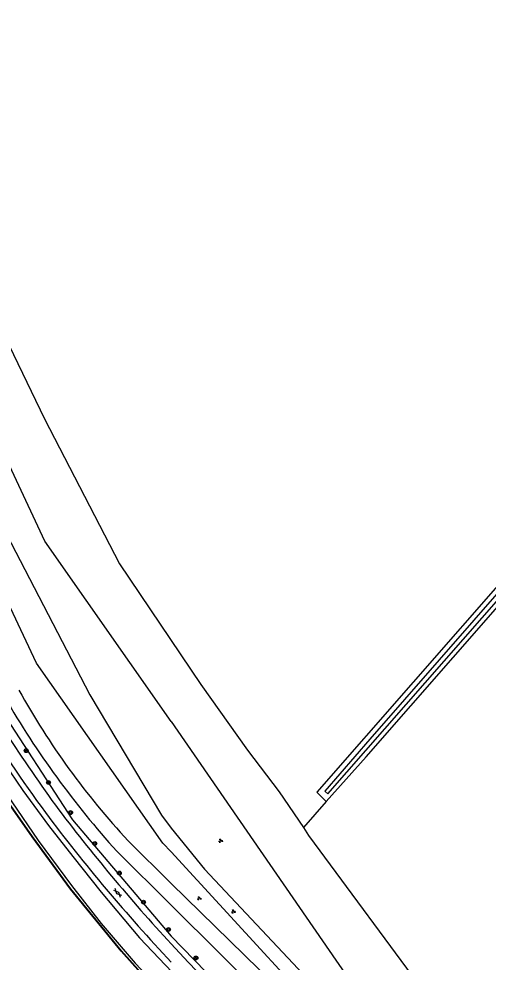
# Model space of a CAD drawing. Extents: x 135990 to 139000, y 393500 to 396000.
# Drawn here: x 136968.3 to 137066, y 393672.9 to 393869.1 of the extents above; entities that cross this region are included whole.
import ezdxf

# ---------------------------------------------------------------- set-up
doc = ezdxf.new("R2010")
doc.units = 0
for name, color, linetype in [('gg-knt-BGT kruinlijn', 7, 'Continuous'), ('gg-knt-bronhoudergrens', 7, 'Continuous'), ('gg-knt-onverhard', 7, 'Continuous'), ('gg-knt-verharding', 7, 'Continuous'), ('gg-kntw-bovenkant insteek waterloop', 7, 'Continuous'), ('gg-kntw-midden sloot', 7, 'Continuous'), ('gg-kntw-waterlijn', 7, 'Continuous'), ('gt-grn-groengrens', 7, 'Continuous'), ('gt-symb-boom', 7, 'Continuous'), ('gt-symb-gesloten verharding', 7, 'Continuous'), ('gt-symb-groenvak', 7, 'Continuous'), ('gx-grn-maaiveld', 7, 'Continuous')]:
    doc.layers.add(name, color=color, linetype=linetype)

# ---------------------------------------------------------------- blocks, each defined once
blk = doc.blocks.new('gt0-BOOM')
at = {"layer": 'gt-symb-boom'}
for radius in [0.4, 0.2]:
    blk.add_circle((0, 0), radius, dxfattribs=at)
blk = doc.blocks.new('gt0-GESVH1')
at = {"layer": 'gt-symb-gesloten verharding'}
for p, q in [((-0.99, -0.26), (0.01, 0.24)), ((0.01, -0.26), (-0.99, 0.24)), ((0.01, 0.24), (1.01, -0.26)), ((1.01, 0.24), (0.01, -0.26))]:
    blk.add_line(p, q, dxfattribs=at)
blk = doc.blocks.new('gt0-GRVAK')
at = {"layer": 'gt-symb-groenvak'}
for p, q in [((-0.11, 0.19), (-0.23, 0.24)), ((-0.18, 0.15), (0.09, 0.15)), ((-0.09, 0.21), (-0.16, 0.32)), ((-0.05, 0.21), (-0.05, 0.39)), ((0, 0.21), (0.06, 0.32)), ((0.01, 0.19), (0.13, 0.24)), ((0.26, -0.05), (0.2, 0.06)), ((0.3, -0.05), (0.3, 0.13)), ((0.35, -0.05), (0.41, 0.06)), ((-0.25, -0.23), (-0.36, -0.18)), ((-0.32, -0.26), (-0.05, -0.26)), ((-0.23, -0.21), (-0.29, -0.09)), ((-0.18, -0.2), (-0.18, -0.02)), ((-0.14, -0.21), (-0.07, -0.09)), ((-0.12, -0.23), (0, -0.18)), ((0.24, -0.07), (0.12, -0.02)), ((0.17, -0.11), (0.44, -0.11)), ((0.37, -0.07), (0.49, -0.02))]:
    blk.add_line(p, q, dxfattribs=at)

msp = doc.modelspace()

# ---------------------------------------------------------------- linework, layer by layer
at = {"layer": 'gg-knt-BGT kruinlijn'}
for p, q in [((136963.807, 393716.399), (136969.136, 393708.652)), ((136969.136, 393708.652), (136974.493, 393701.369)), ((136974.493, 393701.369), (136979.515, 393694.917)), ((136979.515, 393694.917), (136985.417, 393687.459)), ((136985.417, 393687.459), (136993.439, 393677.961)), ((136993.439, 393677.961), (137001.553, 393669.411))]:
    msp.add_line(p, q, dxfattribs=at)
at = {"layer": 'gg-knt-bronhoudergrens'}
msp.add_line((137032.262, 393706.328), (137027.511, 393700.905), dxfattribs=at)
for points in [[(136914.64, 393912.961), (136924.719, 393886.379), (136952.487, 393831.116), (136956.976, 393820.366), (136973.633, 393785.907), (136989.277, 393755.741), (137006.162, 393730.668), (137015.899, 393717.046), (137022.482, 393708.315), (137027.511, 393700.905)], [(137027.511, 393700.905), (137028.609, 393699.287), (137053.515, 393665.556), (137078.29, 393631.42), (137180.428, 393532.776)]]:
    msp.add_lwpolyline(points, dxfattribs=at)
at = {"layer": 'gg-knt-onverhard'}
for p, q in [((136991.055, 393698.15), (137000, 393689.283)), ((136988.695, 393695.97), (137000, 393684.749)), ((137000, 393689.283), (137171.19, 393522.493))]:
    msp.add_line(p, q, dxfattribs=at)
msp.add_lwpolyline([(137171.074, 393515.379), (137164.07, 393521.9), (137000, 393684.749)], dxfattribs=at)
for centre, radius, start, end in [((137107.883, 393806.822), 159.557, 208.97676, 222.92864), ((137127.92, 393821.856), 187.699, 210.00125, 222.11962)]:
    msp.add_arc(centre, radius, start, end, dxfattribs=at)
at = {"layer": 'gg-knt-verharding'}
for points in [[(137000, 393695.86), (136998.26, 393697.67), (136971.95, 393735.08), (136951.37, 393778.78), (136916.45, 393845.21), (136906.81, 393866.84), (136911.297, 393864.436), (136911.99, 393863.98)], [(136914.559, 393860.45), (136983.08, 393728.52), (136997.96, 393703.46), (137000, 393700.79)], [(137000, 393700.79), (137006.91, 393692.244), (137053.57, 393642.664), (137058.556, 393638.138)], [(137065.942, 393628.087), (137041.03, 393651.233), (137000, 393695.86)], [(137027.362, 393649.018), (137018.842, 393657.403), (137007.166, 393669.169), (137003.557, 393672.911), (137000, 393676.704)]]:
    msp.add_lwpolyline(points, dxfattribs=at)
for centre, radius, start, end in [((137276.687, 393922.651), 370.946, 209.79383, 215.81792), ((137210.518, 393877.966), 293.733, 211.48532, 216.31116), ((137269.757, 393926.474), 370.215, 216.93152, 223.22672), ((137273.227, 393929.382), 372.155, 216.97008, 222.7624)]:
    msp.add_arc(centre, radius, start, end, dxfattribs=at)
at = {"layer": 'gg-kntw-bovenkant insteek waterloop'}
for points in [[(137153.243, 393848.934), (137090.483, 393776.898), (137030.342, 393708.284), (137032.262, 393706.328)], [(137032.262, 393706.328), (137040.566, 393715.625), (137068.01, 393746.893), (137155.414, 393847.038)]]:
    msp.add_lwpolyline(points, dxfattribs=at)
at = {"layer": 'gg-kntw-midden sloot'}
msp.add_line((137000, 393722.982), (137058.556, 393638.138), dxfattribs=at)
msp.add_lwpolyline([(137000, 393722.982), (136973.681, 393760.475), (136914.255, 393887.677)], dxfattribs=at)
at = {"layer": 'gg-kntw-waterlijn'}
for points in [[(137154.219, 393846.909), (137153.599, 393847.609), (137116.168, 393804.736), (137092.302, 393777.588), (137041.328, 393719.292), (137031.97, 393708.515)], [(137031.97, 393708.515), (137032.59, 393707.94), (137084.944, 393767.626), (137125.446, 393813.798), (137154.219, 393846.909)]]:
    msp.add_lwpolyline(points, dxfattribs=at)
at = {"layer": 'gt-grn-groengrens'}
for p, q in [((136953.907, 393741.74), (136979.444, 393702.529)), ((136979.444, 393702.529), (137000, 393678.348)), ((137000, 393678.348), (137025.5, 393652.206))]:
    msp.add_line(p, q, dxfattribs=at)
at = {"layer": 'gx-grn-maaiveld'}
for points in [[(137030.995, 393634.463), (137030.411, 393633.85), (137025.572, 393638.431), (137014.123, 393649.4), (137006.985, 393656.331), (136998.835, 393664.837), (136989.607, 393675.199), (136979.03, 393688.128), (136971.062, 393698.965), (136963.585, 393709.624), (136956.641, 393720.598)], [(137031.099, 393634.711), (137030.409, 393633.992), (137025.643, 393638.504), (137014.194, 393649.473), (137007.058, 393656.402), (136998.91, 393664.906), (136989.685, 393675.265), (136979.111, 393688.19), (136971.145, 393699.024), (136963.67, 393709.68), (136956.739, 393720.634)], [(136957.321, 393720.847), (136960.89, 393715.425), (136966.835, 393706.291), (136972.308, 393698.222), (136979.266, 393688.848), (136985.408, 393680.976), (136992.494, 393672.685), (137000.95, 393663.738), (137010.148, 393654.597), (137019.096, 393646.118), (137027.879, 393637.873), (137031.099, 393634.711)]]:
    msp.add_lwpolyline(points, dxfattribs=at)

# ---------------------------------------------------------------- block references
at = {"layer": 'gt-symb-boom'}
for p in [(136969.823, 393716.914), (136974.48, 393710.295), (136979.064, 393704.031), (136984.095, 393697.599), (136989.218, 393691.443), (136994.252, 393685.402), (136999.429, 393679.701), (137005.147, 393673.785)]:
    msp.add_blockref('gt0-BOOM', p, dxfattribs=at)
at = {"layer": 'gt-symb-gesloten verharding', "rotation": -45.972395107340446}
msp.add_blockref('gt0-GESVH1', (136988.839, 393687.328), dxfattribs=at)
at = {"layer": 'gt-symb-groenvak'}
for p in [(137010.299, 393698.16), (137005.837, 393686.185), (137012.936, 393683.446)]:
    msp.add_blockref('gt0-GRVAK', p, dxfattribs=at)

doc.saveas('drawing.dxf')
